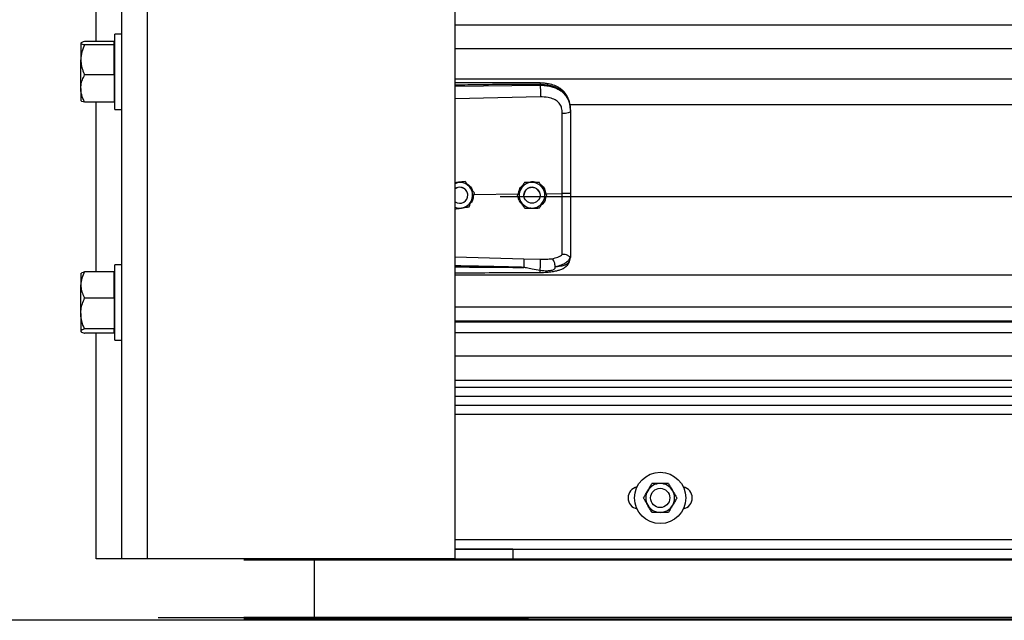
# Model space of a CAD drawing. Header units: inches. Extents: x 170 to 284, y 215 to 248.
# Tile 536 of 656: x 202.21 to 202.867, y 239.78 to 240.181. Entities that reach past the tile are written whole.
import ezdxf

# ---------------------------------------------------------------- set-up
doc = ezdxf.new("R2010")
doc.units = ezdxf.units.IN
doc.header["$LTSCALE"] = 0.25
doc.header["$MEASUREMENT"] = 0
doc.layers.add('LH FRONT OF HOOD', color=7, linetype='Continuous')

msp = doc.modelspace()

# ---------------------------------------------------------------- linework, layer by layer
at = {"layer": 'LH FRONT OF HOOD'}
for p, q in [((202.27776, 239.82111), (202.27776, 244.08159)), ((202.29488, 239.82111), (202.29488, 244.03279)), ((202.50032, 239.82111), (202.50032, 244.02156)), ((202.26064, 240.16662), (202.26064, 240.27995)), ((202.50032, 240.17775), (206.53264, 240.17775)), ((202.27776, 240.17156), (202.27317, 240.17156)), ((202.27317, 240.14295), (202.27317, 240.17156)), ((202.2504, 240.16558), (202.2504, 240.15445)), ((202.27262, 240.16662), (202.25297, 240.16662)), ((202.27262, 240.16455), (202.25297, 240.16455)), ((202.27262, 240.16558), (202.27262, 240.16662)), ((202.27317, 240.16567), (202.27262, 240.16567)), ((202.27262, 240.16455), (202.27262, 240.16558)), ((202.27262, 240.15445), (202.27262, 240.16455)), ((202.50032, 240.16207), (206.53264, 240.16207)), ((202.2504, 240.13527), (202.2504, 240.15445)), ((202.27262, 240.14434), (202.27262, 240.15445)), ((202.27262, 240.14434), (202.25297, 240.14434)), ((202.27262, 240.14434), (202.27262, 240.13527)), ((202.27317, 240.12126), (202.27317, 240.14295)), ((202.50032, 240.14168), (206.53264, 240.14168)), ((202.2504, 240.13527), (202.2504, 240.12716)), ((202.27262, 240.13527), (202.27262, 240.1262)), ((202.50032, 240.13693), (202.55717, 240.13747)), ((202.55717, 240.13747), (202.55717, 240.13788)), ((202.55727, 240.12968), (202.50032, 240.12847)), ((202.27262, 240.1262), (202.25297, 240.1262)), ((202.26064, 240.01287), (202.26064, 240.1262)), ((202.27262, 240.12715), (202.27317, 240.12715)), ((202.57687, 240.12461), (206.45609, 240.12461)), ((202.27317, 240.12126), (202.27776, 240.12126)), ((202.57737, 240.12055), (202.57737, 240.12006)), ((202.5021, 240.07241), (202.50032, 240.07212)), ((202.50698, 240.0732), (202.50605, 240.07305)), ((202.50698, 240.0732), (202.50698, 240.0732)), ((202.54662, 240.07244), (202.54662, 240.07244)), ((202.5565, 240.07259), (202.5565, 240.07259)), ((202.50882, 240.06396), (202.50882, 240.06396)), ((202.51286, 240.06456), (202.54256, 240.06485)), ((202.51323, 240.06554), (202.51323, 240.06555)), ((202.53049, 240.06321), (206.50248, 240.06321)), ((202.5418, 240.06381), (202.5418, 240.06381)), ((202.54634, 240.06396), (202.54634, 240.06396)), ((202.55704, 240.06396), (202.55704, 240.06396)), ((202.561, 240.06502), (202.57191, 240.06513)), ((202.56157, 240.0641), (202.56157, 240.06411)), ((202.50032, 240.04848), (202.50032, 240.05914)), ((202.57737, 240.02301), (202.57737, 240.02248)), ((202.27776, 240.01747), (202.27317, 240.01747)), ((202.27317, 239.98887), (202.27317, 240.01747)), ((202.50032, 240.0228), (202.54626, 240.02147)), ((202.54626, 240.02147), (202.55725, 240.02121)), ((202.57703, 240.02049), (202.57737, 240.02248)), ((202.25059, 240.0118), (202.2504, 240.01158)), ((202.2504, 240.01158), (202.2504, 240.00404)), ((202.27262, 240.01287), (202.25297, 240.01287)), ((202.27262, 240.00404), (202.27262, 240.01287)), ((202.27317, 240.01158), (202.27262, 240.01158)), ((202.50032, 240.01083), (206.53264, 240.01083)), ((202.2504, 239.98494), (202.2504, 240.00404)), ((202.27262, 239.99522), (202.27262, 240.00404)), ((202.27262, 239.99522), (202.25297, 239.99522)), ((202.27262, 239.99522), (202.27262, 239.98494)), ((202.2504, 239.98494), (202.2504, 239.97322)), ((202.27262, 239.98494), (202.27262, 239.97467)), ((202.27317, 239.96717), (202.27317, 239.98887)), ((202.50032, 239.98945), (206.53264, 239.98945)), ((206.53264, 239.97996), (202.50032, 239.97996)), ((202.50032, 239.97932), (206.53264, 239.97932)), ((202.2504, 239.97322), (202.2504, 239.97306)), ((202.2504, 239.97306), (202.25059, 239.97284)), ((202.27262, 239.97467), (202.25297, 239.97467)), ((202.27262, 239.97178), (202.25297, 239.97178)), ((202.26064, 239.82111), (202.26064, 239.97178)), ((202.27262, 239.97322), (202.27262, 239.97467)), ((202.27262, 239.97178), (202.27262, 239.97322)), ((202.27262, 239.97306), (202.27317, 239.97306)), ((202.50032, 239.97231), (206.53264, 239.97231)), ((202.27317, 239.96717), (202.27776, 239.96717)), ((202.50032, 239.95662), (206.53264, 239.95662)), ((206.53264, 239.94023), (202.50032, 239.94023)), ((206.53264, 239.93564), (202.50032, 239.93564)), ((206.53264, 239.92945), (202.50032, 239.92945)), ((202.50032, 239.92384), (206.53264, 239.92384)), ((206.53264, 239.91742), (202.50032, 239.91742)), ((202.50032, 239.83396), (206.53264, 239.83396)), ((202.53885, 239.82756), (202.50032, 239.82756)), ((202.50032, 239.82754), (206.53264, 239.82754)), ((202.53885, 239.82754), (202.53885, 239.82756)), ((202.53885, 239.82754), (202.53885, 239.82111)), ((202.27776, 239.82111), (202.26064, 239.82111)), ((202.29488, 239.82111), (202.27776, 239.82111)), ((202.50032, 239.82111), (202.29488, 239.82111)), ((206.67368, 239.82031), (202.35929, 239.82031)), ((202.40616, 239.82111), (202.40616, 239.82031)), ((202.40616, 239.82031), (202.40616, 239.78189)), ((202.49197, 239.82111), (206.541, 239.82111)), ((202.50032, 239.82111), (202.53885, 239.82111)), ((208.44568, 239.78003), (200.70953, 239.78003)), ((202.30212, 239.78189), (202.42148, 239.78189)), ((206.67368, 239.78189), (202.35929, 239.78189)), ((206.67368, 239.78074), (202.35929, 239.78074)), ((206.67368, 239.78003), (202.35929, 239.78003)), ((202.40616, 239.78189), (202.40616, 239.78074)), ((202.40616, 239.78074), (202.40616, 239.78003)), ((202.42148, 239.78189), (202.42148, 239.78189)), ((202.42148, 239.78189), (202.43, 239.78189)), ((202.43, 239.78189), (202.54936, 239.78189)), ((206.62899, 239.78189), (202.50249, 239.78189))]:
    msp.add_line(p, q, dxfattribs=at)
at = {"layer": 'LH FRONT OF HOOD', "flags": 128}
for points in [[(202.57737, 240.12006), (202.57726, 240.11976), (202.57695, 240.11948), (202.57645, 240.11921), (202.57578, 240.11898), (202.57495, 240.11879), (202.57401, 240.11864), (202.57298, 240.11855), (202.57191, 240.11851)], [(202.50032, 240.07192), (202.50101, 240.07215), (202.5021, 240.07241)], [(202.55628, 240.0667), (202.55688, 240.06522), (202.55704, 240.06396)]]:
    msp.add_lwpolyline(points, dxfattribs=at)
at = {"layer": 'LH FRONT OF HOOD'}
for centre, radius in [((202.55169, 240.06396), 0.00535), ((202.63729, 239.86178), 0.01712), ((202.63729, 239.86178), 0.00642)]:
    msp.add_circle(centre, radius, dxfattribs=at)
for centre, radius, start, end in [((202.50347, 240.06396), 0.00535, 39.24773, 126.0719), ((202.50347, 240.06396), 0.00535, 300.00974, 126.0719), ((202.50347, 240.06396), 0.00856, 39.24773, 99.24773), ((202.50347, 240.06396), 0.00856, 339.24773, 39.24773), ((202.55169, 240.06396), 0.00856, 90.85968, 150.85968), ((202.55169, 240.06396), 0.00535, 30.85968, 180), ((202.55169, 240.06396), 0.00856, 30.85968, 90.85968), ((202.50347, 240.06396), 0.00535, 0, 39.24773), ((202.55169, 240.06396), 0.00856, 150.85968, 210.85968), ((202.55169, 240.06396), 0.00856, 330.85968, 30.85968), ((202.50347, 240.06396), 0.00535, 233.9281, 300.00974), ((202.50347, 240.06396), 0.00856, 248.40768, 279.24773), ((202.50347, 240.06396), 0.00856, 279.24773, 339.24773), ((202.55169, 240.06396), 0.00856, 210.85968, 270.85968), ((202.55169, 240.06396), 0.00856, 270.85968, 330.85968), ((202.62338, 239.86178), 0.00749, 102.05152, 257.94848), ((202.63729, 239.86178), 0.00962, 150, 210), ((202.63729, 239.86178), 0.00962, 90, 150), ((202.63729, 239.86178), 0.00962, 30, 90), ((202.63729, 239.86178), 0.00962, 330, 30), ((202.6512, 239.86178), 0.00749, 282.05152, 77.94848), ((202.63729, 239.86178), 0.00962, 210, 270), ((202.63729, 239.86178), 0.00962, 270, 330)]:
    msp.add_arc(centre, radius, start, end, dxfattribs=at)
for points, knots in [([(202.25297, 240.16662), (202.25229, 240.16646), (202.25092, 240.16613), (202.2504, 240.16577), (202.2504, 240.16559), (202.2504, 240.16558)], [0, 0, 0, 0, 0.484341, 0.986328, 1, 1, 1, 1]), ([(202.2504, 240.16558), (202.25049, 240.16544), (202.25069, 240.16515), (202.25185, 240.1648), (202.25271, 240.16461), (202.25297, 240.16455)], [0, 0, 0, 0, 0.406291, 0.827266, 1, 1, 1, 1]), ([(202.25297, 240.16455), (202.25229, 240.16298), (202.25092, 240.15978), (202.2504, 240.15629), (202.2504, 240.1545), (202.2504, 240.15445)], [0, 0, 0, 0, 0.484341, 0.986328, 1, 1, 1, 1]), ([(202.2504, 240.15445), (202.25049, 240.15303), (202.25069, 240.15015), (202.25185, 240.14681), (202.25271, 240.1449), (202.25297, 240.14434)], [0, 0, 0, 0, 0.406291, 0.827266, 1, 1, 1, 1]), ([(202.2504, 240.13527), (202.2504, 240.13548), (202.25042, 240.13684), (202.25084, 240.13938), (202.25187, 240.14218), (202.25269, 240.14381), (202.25297, 240.14434)], [0, 0, 0, 0, 0.066532, 0.435283, 0.814551, 1, 1, 1, 1]), ([(202.25297, 240.1262), (202.25258, 240.12697), (202.25168, 240.12878), (202.25064, 240.13181), (202.25048, 240.13411), (202.2504, 240.13527)], [0, 0, 0, 0, 0.26546, 0.628076, 1, 1, 1, 1]), ([(202.55715, 240.13897), (202.54794, 240.13904), (202.52985, 240.13917), (202.5109, 240.13912), (202.50118, 240.13906), (202.50032, 240.13906)], [0, 0, 0, 0, 0.486583, 0.954841, 1, 1, 1, 1]), ([(202.55717, 240.13788), (202.55087, 240.13792), (202.53763, 240.138), (202.51868, 240.13782), (202.50604, 240.1376), (202.50032, 240.1375)], [0, 0, 0, 0, 0.33267, 0.698436, 1, 1, 1, 1]), ([(202.57728, 240.12259), (202.57716, 240.12366), (202.57695, 240.1256), (202.5762, 240.12812), (202.57534, 240.13003), (202.57427, 240.13178), (202.57295, 240.13337), (202.57148, 240.13466), (202.57011, 240.13562), (202.56867, 240.13645), (202.56629, 240.13752), (202.56335, 240.13833), (202.56004, 240.13886), (202.55815, 240.13893), (202.55715, 240.13897)], [0, 0, 0, 0, 0.108447, 0.196305, 0.269183, 0.327997, 0.41496, 0.491641, 0.538976, 0.594191, 0.669415, 0.814855, 0.902261, 1, 1, 1, 1]), ([(202.55715, 240.13896), (202.55715, 240.13896), (202.55716, 240.13898), (202.55716, 240.13886), (202.55717, 240.13857), (202.55717, 240.13815), (202.55717, 240.13788)], [0, 0, 0, 0, 0.097876, 0.335386, 0.567961, 1, 1, 1, 1]), ([(202.57737, 240.12055), (202.5773, 240.1219), (202.57719, 240.12446), (202.57622, 240.12795), (202.57493, 240.13037), (202.57356, 240.13207), (202.57248, 240.13311), (202.57142, 240.13394), (202.57043, 240.1346), (202.5692, 240.1353), (202.5676, 240.13602), (202.56494, 240.13693), (202.5614, 240.13769), (202.5585, 240.13782), (202.55717, 240.13788)], [0, 0, 0, 0, 0.130716, 0.246761, 0.357793, 0.417097, 0.479148, 0.517715, 0.55909, 0.603295, 0.663348, 0.735369, 0.879208, 1, 1, 1, 1]), ([(202.55717, 240.13747), (202.55719, 240.13689), (202.55724, 240.1357), (202.55728, 240.13347), (202.55729, 240.1313), (202.55728, 240.13021), (202.55727, 240.12968)], [0, 0, 0, 0, 0.240694, 0.5, 0.759306, 1, 1, 1, 1]), ([(202.55717, 240.13747), (202.55837, 240.13744), (202.5608, 240.13737), (202.56413, 240.13676), (202.56711, 240.13581), (202.56964, 240.1346), (202.57189, 240.13305), (202.57375, 240.13122), (202.57524, 240.12908), (202.57641, 240.12653), (202.57721, 240.12345), (202.57731, 240.1212), (202.57737, 240.12006)], [0, 0, 0, 0, 0.109401, 0.222347, 0.315179, 0.410223, 0.501275, 0.594601, 0.683449, 0.774533, 0.885821, 1, 1, 1, 1]), ([(202.57148, 240.12244), (202.57148, 240.12244), (202.57138, 240.1228), (202.57089, 240.12421), (202.56935, 240.12641), (202.56628, 240.12831), (202.56217, 240.12953), (202.55901, 240.12963), (202.55727, 240.12968)], [0, 0, 0, 0, 0.000004, 0.065095, 0.26167, 0.475311, 0.709366, 1, 1, 1, 1]), ([(202.25297, 240.1262), (202.25229, 240.12636), (202.25092, 240.12668), (202.2504, 240.12704), (202.2504, 240.12722), (202.2504, 240.12723)], [0, 0, 0, 0, 0.4843414, 0.9863277, 1, 1, 1, 1]), ([(202.57191, 240.11851), (202.57184, 240.11983), (202.57177, 240.12116), (202.57148, 240.12244), (202.57148, 240.12244)], [0, 0, 0, 0, 0.99998, 1, 1, 1, 1]), ([(202.57191, 240.06513), (202.57191, 240.06513), (202.57191, 240.06851), (202.57191, 240.07556), (202.57191, 240.08623), (202.57191, 240.09711), (202.57191, 240.1079), (202.57191, 240.11497), (202.57191, 240.11851)], [0, 0, 0, 0, 0.000001, 0.187792, 0.390844, 0.593896, 0.796948, 1, 1, 1, 1]), ([(202.57737, 240.12006), (202.57737, 240.11643), (202.57737, 240.10916), (202.57737, 240.09808), (202.57737, 240.08689), (202.57737, 240.07593), (202.57737, 240.06868), (202.57737, 240.0652)], [0, 0, 0, 0, 0.202757, 0.406104, 0.60886, 0.812207, 1, 1, 1, 1]), ([(202.50032, 240.07224), (202.50116, 240.07252), (202.50257, 240.07299), (202.50404, 240.07287), (202.50464, 240.07282)], [0, 0, 0, 0, 0.594398, 1, 1, 1, 1]), ([(202.50698, 240.0732), (202.5063, 240.07309), (202.50493, 240.07287), (202.50327, 240.0726), (202.50232, 240.07244), (202.5021, 240.07241)], [0, 0, 0, 0, 0.42997, 0.87006, 1, 1, 1, 1]), ([(202.5101, 240.06937), (202.50998, 240.06952), (202.50901, 240.07071), (202.50795, 240.07201), (202.50707, 240.07308), (202.50698, 240.0732)], [0, 0, 0, 0, 0.1156469, 0.9045343, 1, 1, 1, 1]), ([(202.5101, 240.06937), (202.50998, 240.06953), (202.50901, 240.07071), (202.50795, 240.07201), (202.50707, 240.07309), (202.50698, 240.0732)], [0, 0, 0, 0, 0.115647, 0.904534, 1, 1, 1, 1]), ([(202.50825, 240.07151), (202.5089, 240.07108), (202.51039, 240.0701), (202.51169, 240.06836), (202.51197, 240.06713), (202.51202, 240.06688)], [0, 0, 0, 0, 0.381422, 0.875754, 1, 1, 1, 1]), ([(202.51323, 240.06554), (202.51297, 240.06587), (202.51197, 240.06709), (202.51089, 240.06841), (202.5101, 240.06937)], [0, 0, 0, 0, 0.264307, 1, 1, 1, 1]), ([(202.51323, 240.06555), (202.51297, 240.06587), (202.51197, 240.06709), (202.51089, 240.06841), (202.5101, 240.06937)], [0, 0, 0, 0, 0.264307, 1, 1, 1, 1]), ([(202.54272, 240.06546), (202.54288, 240.06621), (202.54326, 240.06796), (202.54439, 240.0698), (202.54543, 240.07053), (202.54563, 240.07067)], [0, 0, 0, 0, 0.377677, 0.881161, 1, 1, 1, 1]), ([(202.54662, 240.07244), (202.54628, 240.07184), (202.54561, 240.07063), (202.54479, 240.06916), (202.54432, 240.06832), (202.54421, 240.06812)], [0, 0, 0, 0, 0.42997, 0.87006, 1, 1, 1, 1]), ([(202.54662, 240.07244), (202.54628, 240.07185), (202.54561, 240.07064), (202.54479, 240.06916), (202.54432, 240.06832), (202.54421, 240.06813)], [0, 0, 0, 0, 0.4299704, 0.8700602, 1, 1, 1, 1]), ([(202.55156, 240.07252), (202.55029, 240.0725), (202.54859, 240.07247), (202.54701, 240.07245), (202.54662, 240.07244)], [0, 0, 0, 0, 0.749773, 1, 1, 1, 1]), ([(202.55156, 240.07252), (202.55029, 240.0725), (202.54859, 240.07247), (202.54701, 240.07245), (202.54662, 240.07244)], [0, 0, 0, 0, 0.749773, 1, 1, 1, 1]), ([(202.54876, 240.07248), (202.54933, 240.07269), (202.55051, 240.07313), (202.55256, 240.07319), (202.55389, 240.07278), (202.55461, 240.07256)], [0, 0, 0, 0, 0.30274, 0.628644, 1, 1, 1, 1]), ([(202.5565, 240.07259), (202.55581, 240.07258), (202.55443, 240.07256), (202.55274, 240.07253), (202.55178, 240.07252), (202.55156, 240.07252)], [0, 0, 0, 0, 0.42997, 0.87006, 1, 1, 1, 1]), ([(202.5565, 240.07259), (202.55581, 240.07258), (202.55443, 240.07256), (202.55274, 240.07254), (202.55178, 240.07252), (202.55156, 240.07252)], [0, 0, 0, 0, 0.42997, 0.87006, 1, 1, 1, 1]), ([(202.55903, 240.06835), (202.55893, 240.06851), (202.55815, 240.06983), (202.55729, 240.07127), (202.55658, 240.07246), (202.5565, 240.07259)], [0, 0, 0, 0, 0.115647, 0.904534, 1, 1, 1, 1]), ([(202.55903, 240.06835), (202.55893, 240.06852), (202.55815, 240.06983), (202.55729, 240.07127), (202.55658, 240.07246), (202.5565, 240.07259)], [0, 0, 0, 0, 0.115647, 0.904534, 1, 1, 1, 1]), ([(202.55737, 240.07113), (202.55762, 240.07098), (202.55875, 240.0703), (202.56023, 240.0682), (202.56073, 240.06611), (202.561, 240.06502)], [0, 0, 0, 0, 0.117443, 0.542782, 1, 1, 1, 1]), ([(202.51256, 240.06379), (202.51249, 240.06296), (202.51233, 240.0612), (202.51148, 240.05939), (202.51069, 240.05869), (202.5106, 240.05861)], [0, 0, 0, 0, 0.439592, 0.936516, 1, 1, 1, 1]), ([(202.51148, 240.06092), (202.51193, 240.06211), (202.51253, 240.0637), (202.51309, 240.06518), (202.51323, 240.06554)], [0, 0, 0, 0, 0.749773, 1, 1, 1, 1]), ([(202.54421, 240.06813), (202.54359, 240.06702), (202.54276, 240.06553), (202.54199, 240.06415), (202.5418, 240.06381)], [0, 0, 0, 0, 0.749773, 1, 1, 1, 1]), ([(202.54421, 240.06812), (202.54359, 240.06701), (202.54276, 240.06553), (202.54199, 240.06415), (202.5418, 240.06381)], [0, 0, 0, 0, 0.7497734, 1, 1, 1, 1]), ([(202.54434, 240.05957), (202.54424, 240.05973), (202.54345, 240.06105), (202.54259, 240.06249), (202.54188, 240.06368), (202.5418, 240.06381)], [0, 0, 0, 0, 0.115647, 0.904534, 1, 1, 1, 1]), ([(202.54562, 240.05742), (202.54497, 240.05808), (202.54362, 240.05945), (202.54272, 240.06133), (202.54267, 240.06234), (202.54267, 240.06235)], [0, 0, 0, 0, 0.479701, 0.993135, 1, 1, 1, 1]), ([(202.56089, 240.06289), (202.56078, 240.06217), (202.56051, 240.0605), (202.55936, 240.05858), (202.55823, 240.05773), (202.55786, 240.05745)], [0, 0, 0, 0, 0.335649, 0.786425, 1, 1, 1, 1]), ([(202.56157, 240.0641), (202.56136, 240.06446), (202.56054, 240.06582), (202.55967, 240.06728), (202.55903, 240.06835)], [0, 0, 0, 0, 0.264307, 1, 1, 1, 1]), ([(202.56157, 240.06411), (202.56136, 240.06446), (202.56054, 240.06582), (202.55967, 240.06728), (202.55903, 240.06835)], [0, 0, 0, 0, 0.264307, 1, 1, 1, 1]), ([(202.55916, 240.05979), (202.55978, 240.0609), (202.56061, 240.06238), (202.56138, 240.06376), (202.56157, 240.0641)], [0, 0, 0, 0, 0.749773, 1, 1, 1, 1]), ([(202.57737, 240.0652), (202.57729, 240.06519), (202.57712, 240.06516), (202.57587, 240.06514), (202.57407, 240.06512), (202.57263, 240.06513), (202.57191, 240.06513)], [0, 0, 0, 0, 0.250001, 0.500001, 0.750001, 1, 1, 1, 1]), ([(202.57191, 240.02444), (202.57191, 240.0247), (202.57191, 240.02627), (202.57191, 240.02971), (202.57191, 240.03531), (202.57191, 240.04175), (202.57191, 240.04897), (202.57191, 240.05685), (202.57191, 240.06238), (202.57191, 240.06513), (202.57191, 240.06513)], [0, 0, 0, 0, 0.031558, 0.189146, 0.346734, 0.504328, 0.661923, 0.83096, 0.999998, 1, 1, 1, 1]), ([(202.57737, 240.0652), (202.57737, 240.06216), (202.57737, 240.05598), (202.57737, 240.0472), (202.57737, 240.03903), (202.57737, 240.03245), (202.57737, 240.02707), (202.57737, 240.02437), (202.57737, 240.02301)], [0, 0, 0, 0, 0.187091, 0.380392, 0.555876, 0.736448, 0.867195, 1, 1, 1, 1]), ([(202.50485, 240.05551), (202.50611, 240.05571), (202.50778, 240.05598), (202.50934, 240.05624), (202.50973, 240.0563)], [0, 0, 0, 0, 0.749773, 1, 1, 1, 1]), ([(202.50973, 240.0563), (202.50997, 240.05694), (202.51046, 240.05824), (202.51106, 240.05981), (202.5114, 240.06072), (202.51148, 240.06092)], [0, 0, 0, 0, 0.4299704, 0.8700602, 1, 1, 1, 1]), ([(202.54687, 240.05532), (202.54666, 240.05568), (202.54585, 240.05704), (202.54498, 240.05849), (202.54434, 240.05957)], [0, 0, 0, 0, 0.264307, 1, 1, 1, 1]), ([(202.55676, 240.05547), (202.55709, 240.05607), (202.55776, 240.05728), (202.55858, 240.05875), (202.55906, 240.0596), (202.55916, 240.05979)], [0, 0, 0, 0, 0.42997, 0.87006, 1, 1, 1, 1]), ([(202.50032, 240.05477), (202.50088, 240.05486), (202.50214, 240.05507), (202.50368, 240.05532), (202.50463, 240.05547), (202.50485, 240.05551)], [0, 0, 0, 0, 0.38442, 0.859677, 1, 1, 1, 1]), ([(202.54687, 240.05532), (202.54756, 240.05533), (202.54894, 240.05535), (202.55063, 240.05538), (202.55159, 240.05539), (202.55181, 240.0554)], [0, 0, 0, 0, 0.42997, 0.87006, 1, 1, 1, 1]), ([(202.55396, 240.05543), (202.55386, 240.05539), (202.55309, 240.05509), (202.55179, 240.05503), (202.55069, 240.05528), (202.55029, 240.05537)], [0, 0, 0, 0, 0.081672, 0.673462, 1, 1, 1, 1]), ([(202.55181, 240.0554), (202.55309, 240.05542), (202.55478, 240.05544), (202.55636, 240.05547), (202.55676, 240.05547)], [0, 0, 0, 0, 0.749773, 1, 1, 1, 1]), ([(202.56507, 240.02161), (202.56645, 240.0219), (202.56853, 240.02234), (202.57071, 240.02338), (202.57151, 240.02408), (202.57191, 240.02444)], [0, 0, 0, 0, 0.490199, 0.743885, 1, 1, 1, 1]), ([(202.57717, 240.02275), (202.57712, 240.02275), (202.57702, 240.02273), (202.57673, 240.02292), (202.57626, 240.02325), (202.57539, 240.02383), (202.57391, 240.02444), (202.57257, 240.02444), (202.57191, 240.02444)], [0, 0, 0, 0, 0.113677, 0.23335, 0.362069, 0.501916, 0.755745, 1, 1, 1, 1]), ([(202.57737, 240.02301), (202.57737, 240.023), (202.57737, 240.02299), (202.57736, 240.02289), (202.57726, 240.02281), (202.57717, 240.02274)], [0, 0, 0, 0, 0.011935, 0.118982, 1, 1, 1, 1]), ([(202.54618, 240.01581), (202.54228, 240.01591), (202.53401, 240.01612), (202.5209, 240.0164), (202.50995, 240.01662), (202.50294, 240.01674), (202.50076, 240.01678), (202.50032, 240.01679)], [0, 0, 0, 0, 0.25516, 0.541071, 0.857735, 0.971288, 1, 1, 1, 1]), ([(202.54626, 240.02147), (202.54627, 240.02123), (202.54628, 240.02086), (202.54627, 240.02), (202.54627, 240.01923), (202.54625, 240.01836), (202.54623, 240.01721), (202.5462, 240.01636), (202.54618, 240.01581)], [0, 0, 0, 0, 0.239451, 0.368346, 0.499976, 0.631611, 0.760516, 1, 1, 1, 1]), ([(202.55711, 240.01238), (202.5586, 240.01242), (202.56138, 240.01249), (202.56512, 240.01291), (202.56799, 240.01347), (202.57009, 240.01408), (202.57168, 240.01468), (202.57305, 240.01538), (202.57433, 240.01626), (202.57545, 240.01734), (202.57647, 240.01876), (202.57682, 240.01986), (202.57701, 240.02045)], [0, 0, 0, 0, 0.169691, 0.317141, 0.442436, 0.538436, 0.608329, 0.684096, 0.742678, 0.815168, 0.901564, 1, 1, 1, 1]), ([(202.55716, 240.01364), (202.55718, 240.01388), (202.55721, 240.01438), (202.55725, 240.01539), (202.55729, 240.01658), (202.55731, 240.01785), (202.55732, 240.01906), (202.55731, 240.02005), (202.55728, 240.02079), (202.55726, 240.02107), (202.55725, 240.02121)], [0, 0, 0, 0, 0.109851, 0.231726, 0.363178, 0.5, 0.636822, 0.768274, 0.890149, 1, 1, 1, 1]), ([(202.55725, 240.02121), (202.5586, 240.0212), (202.5613, 240.02118), (202.56381, 240.02147), (202.56506, 240.02161)], [0, 0, 0, 0, 0.500392, 1, 1, 1, 1]), ([(202.56716, 240.01621), (202.56714, 240.01674), (202.56709, 240.01784), (202.56661, 240.01951), (202.56591, 240.02089), (202.56534, 240.02138), (202.56507, 240.02161)], [0, 0, 0, 0, 0.240562, 0.499746, 0.759069, 1, 1, 1, 1]), ([(202.57717, 240.02275), (202.5769, 240.02203), (202.57633, 240.02055), (202.57428, 240.01872), (202.57129, 240.01716), (202.56856, 240.01654), (202.56716, 240.01622)], [0, 0, 0, 0, 0.2305258, 0.4734878, 0.729738, 1, 1, 1, 1]), ([(202.56717, 240.01621), (202.56771, 240.01627), (202.56902, 240.01641), (202.57042, 240.01664), (202.57137, 240.01683), (202.5726, 240.01711), (202.57429, 240.01767), (202.57611, 240.0188), (202.57672, 240.01992), (202.57703, 240.02049)], [0, 0, 0, 0, 0.1091879, 0.2608187, 0.3077984, 0.3355236, 0.5627887, 0.774954, 1, 1, 1, 1]), ([(202.25297, 240.01287), (202.25229, 240.01149), (202.25092, 240.0087), (202.2504, 240.00565), (202.2504, 240.00408), (202.2504, 240.00404)], [0, 0, 0, 0, 0.484341, 0.986328, 1, 1, 1, 1]), ([(202.25066, 240.01175), (202.25071, 240.01184), (202.25089, 240.01214), (202.25185, 240.01251), (202.25271, 240.01279), (202.25297, 240.01287)], [0, 0, 0, 0, 0.237471, 0.77815, 1, 1, 1, 1]), ([(202.50032, 240.01614), (202.50292, 240.01611), (202.50799, 240.01605), (202.51555, 240.01597), (202.5232, 240.0159), (202.53096, 240.01585), (202.53868, 240.01582), (202.54372, 240.01581), (202.54618, 240.01581)], [0, 0, 0, 0, 0.169941, 0.331425, 0.494842, 0.670531, 0.838916, 1, 1, 1, 1]), ([(202.50032, 240.01224), (202.50399, 240.01225), (202.51546, 240.01225), (202.53439, 240.01228), (202.54966, 240.01235), (202.55711, 240.01238)], [0, 0, 0, 0, 0.1936599, 0.6060178, 1, 1, 1, 1]), ([(202.55716, 240.01364), (202.55538, 240.01398), (202.55232, 240.01458), (202.54889, 240.0153), (202.54715, 240.01565), (202.54665, 240.01575), (202.5465, 240.01578), (202.54645, 240.01579)], [0, 0, 0, 0, 0.50228, 0.861696, 0.958427, 0.986103, 1, 1, 1, 1]), ([(202.55711, 240.0124), (202.55711, 240.0124), (202.55712, 240.01233), (202.55713, 240.01252), (202.55715, 240.01285), (202.55715, 240.01328), (202.55716, 240.01357), (202.55716, 240.01364)], [0, 0, 0, 0, 0.034367, 0.324567, 0.621015, 0.917463, 1, 1, 1, 1]), ([(202.56717, 240.01621), (202.56709, 240.01584), (202.56699, 240.01532), (202.56661, 240.01473), (202.56619, 240.01429), (202.56539, 240.01385), (202.56391, 240.01349), (202.56115, 240.01325), (202.55876, 240.01348), (202.55716, 240.01364)], [0, 0, 0, 0, 0.100127, 0.139586, 0.189714, 0.258234, 0.369736, 0.580348, 1, 1, 1, 1]), ([(202.2504, 240.00404), (202.25049, 240.0028), (202.25069, 240.00029), (202.25185, 239.99737), (202.25271, 239.9957), (202.25297, 239.99522)], [0, 0, 0, 0, 0.406291, 0.827266, 1, 1, 1, 1]), ([(202.2504, 239.98494), (202.2504, 239.98518), (202.25042, 239.98672), (202.25084, 239.98959), (202.25187, 239.99276), (202.25269, 239.99461), (202.25297, 239.99522)], [0, 0, 0, 0, 0.066532, 0.435283, 0.814551, 1, 1, 1, 1]), ([(202.25297, 239.97467), (202.25258, 239.97554), (202.25168, 239.9776), (202.25064, 239.98103), (202.25048, 239.98363), (202.2504, 239.98494)], [0, 0, 0, 0, 0.26546, 0.628076, 1, 1, 1, 1]), ([(202.25297, 239.97467), (202.25229, 239.97445), (202.25092, 239.97399), (202.2504, 239.97349), (202.2504, 239.97323), (202.2504, 239.97322)], [0, 0, 0, 0, 0.484341, 0.986328, 1, 1, 1, 1]), ([(202.2504, 239.97322), (202.25049, 239.97302), (202.25069, 239.97261), (202.25185, 239.97213), (202.25271, 239.97186), (202.25297, 239.97178)], [0, 0, 0, 0, 0.406291, 0.827266, 1, 1, 1, 1]), ([(202.62618, 239.86178), (202.62661, 239.86252), (202.62749, 239.86405), (202.62845, 239.86571), (202.62894, 239.86656), (202.62896, 239.86659)], [0, 0, 0, 0, 0.483998, 0.985621, 1, 1, 1, 1]), ([(202.62896, 239.86659), (202.62934, 239.86726), (202.63013, 239.86863), (202.63106, 239.87022), (202.63158, 239.87113), (202.63173, 239.8714)], [0, 0, 0, 0, 0.405721, 0.826099, 1, 1, 1, 1]), ([(202.63729, 239.8714), (202.63716, 239.8714), (202.63561, 239.8714), (202.63371, 239.8714), (202.63206, 239.8714), (202.63173, 239.8714)], [0, 0, 0, 0, 0.066045, 0.812902, 1, 1, 1, 1]), ([(202.64284, 239.8714), (202.64237, 239.8714), (202.64061, 239.8714), (202.63869, 239.8714), (202.63729, 239.8714)], [0, 0, 0, 0, 0.266157, 1, 1, 1, 1]), ([(202.64284, 239.8714), (202.64328, 239.87065), (202.64415, 239.86913), (202.64511, 239.86746), (202.64561, 239.86661), (202.64562, 239.86659)], [0, 0, 0, 0, 0.483998, 0.985621, 1, 1, 1, 1]), ([(202.64562, 239.86659), (202.64601, 239.86591), (202.6468, 239.86455), (202.64772, 239.86295), (202.64825, 239.86204), (202.6484, 239.86178)], [0, 0, 0, 0, 0.405721, 0.826099, 1, 1, 1, 1]), ([(202.62896, 239.85697), (202.62857, 239.85764), (202.62778, 239.85901), (202.62686, 239.8606), (202.62633, 239.86151), (202.62618, 239.86178)], [0, 0, 0, 0, 0.405721, 0.826099, 1, 1, 1, 1]), ([(202.6484, 239.86178), (202.64797, 239.86103), (202.64709, 239.85951), (202.64613, 239.85784), (202.64564, 239.85699), (202.64562, 239.85697)], [0, 0, 0, 0, 0.483998, 0.985621, 1, 1, 1, 1]), ([(202.63173, 239.85215), (202.6313, 239.8529), (202.63042, 239.85442), (202.62946, 239.85609), (202.62897, 239.85694), (202.62896, 239.85697)], [0, 0, 0, 0, 0.483998, 0.985621, 1, 1, 1, 1]), ([(202.63729, 239.85215), (202.63716, 239.85215), (202.63561, 239.85215), (202.63371, 239.85215), (202.63206, 239.85215), (202.63173, 239.85215)], [0, 0, 0, 0, 0.066045, 0.812902, 1, 1, 1, 1]), ([(202.64284, 239.85215), (202.64237, 239.85215), (202.64061, 239.85215), (202.63869, 239.85215), (202.63729, 239.85215)], [0, 0, 0, 0, 0.266157, 1, 1, 1, 1]), ([(202.64562, 239.85697), (202.64523, 239.85629), (202.64444, 239.85492), (202.64352, 239.85333), (202.643, 239.85242), (202.64284, 239.85215)], [0, 0, 0, 0, 0.405721, 0.826099, 1, 1, 1, 1])]:
    msp.add_open_spline(points, degree=3, knots=knots, dxfattribs=at)

doc.saveas('drawing.dxf')
